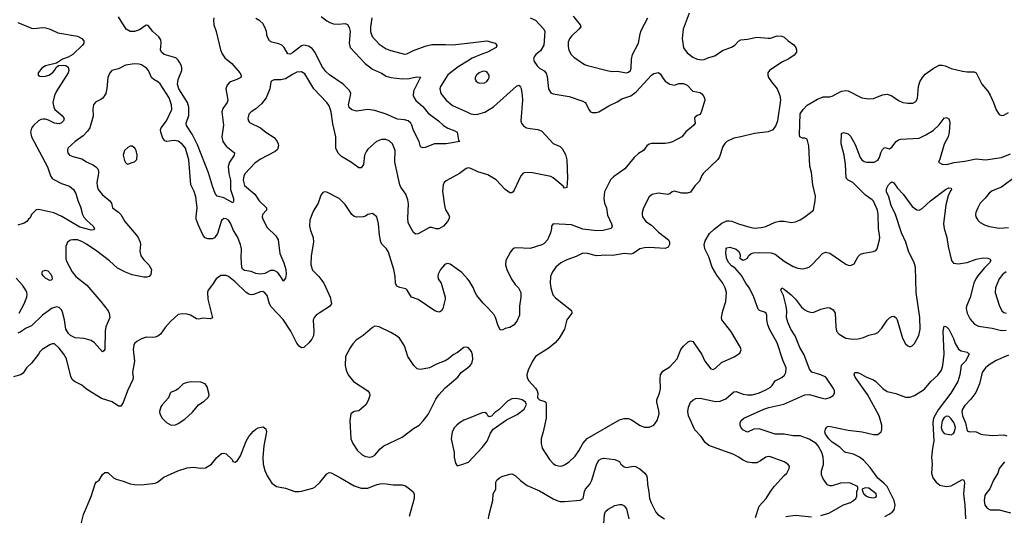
# Model space of a CAD drawing. Header units: inches. Extents: x 1839270 to 1929235, y 762242 to 910350.
# Tile 266 of 362: x 1886085 to 1894695, y 870222 to 874554. Entities that reach past the tile are written whole.
import ezdxf

# ---------------------------------------------------------------- set-up
doc = ezdxf.new("R2010")
doc.units = ezdxf.units.IN
doc.header["$MEASUREMENT"] = 0
doc.layers.add('B8887', color=7, linetype='Continuous')
doc.layers.add('B8897', color=7, linetype='Continuous')

msp = doc.modelspace()

# ---------------------------------------------------------------- linework, layer by layer
at = {"layer": 'B8887', "color": 5}
for points, elevation in [([(1887782.3, 874570), (1887779, 874550), (1887784.2, 874510), (1887803.2, 874450), (1887840.6, 874290), (1887854.4, 874254.4), (1887879.8, 874219.8), (1887939.5, 874170), (1888011.5, 874090), (1888023.1, 874070), (1888020.3, 874050), (1888014.6, 874045.4), (1887984.9, 874030), (1887929.3, 874010.7), (1887916.8, 874003.2), (1887899.3, 873980.7), (1887888.9, 873950), (1887905, 873850), (1887900.5, 873830), (1887862.6, 873777.4), (1887853.9, 873750), (1887866.9, 873633.1), (1887854, 873530), (1887860.2, 873490), (1887890, 873448.8), (1887964.9, 873390), (1887960.4, 873370), (1887918.6, 873310), (1887909.3, 873270), (1887915, 873210), (1887929.4, 873150), (1887929.5, 873069.5), (1887954.7, 872990), (1887955.6, 872964.4), (1887950, 872954), (1887870, 872997.6), (1887811.3, 873011.3), (1887795.8, 873035.8), (1887770, 873099.3), (1887734.9, 873214.9), (1887641.2, 873461.2), (1887593.7, 873553.7), (1887542.6, 873630), (1887541.5, 873650), (1887564.7, 873715.3), (1887565.7, 873790), (1887552.3, 873830), (1887478.3, 873950), (1887466.3, 873990), (1887469.9, 874030.1), (1887501.8, 874110), (1887503.7, 874130), (1887500.2, 874150), (1887482.8, 874182.8), (1887470, 874201.7), (1887450, 874219.7), (1887350, 874248.6), (1887326, 874270), (1887316.3, 874290), (1887323.5, 874350), (1887318.5, 874378.5), (1887303, 874403), (1887249.8, 874449.8), (1887210, 874502), (1887190, 874507.6), (1887134.3, 874465.7), (1887090, 874449.8), (1887049.9, 874449.9), (1887015.4, 874470), (1886950, 874578.9)], 620), ([(1888720.8, 874580.8), (1888770, 874544.7), (1888795.8, 874530), (1888830, 874518.4), (1888870, 874515), (1888930, 874519.7), (1888951, 874511), (1888966.1, 874486.1), (1888973.6, 874450), (1888964.9, 874350), (1888974.3, 874310), (1889106, 874170), (1889170, 874122.3), (1889250, 874085.2), (1889290, 874060.9), (1889330, 874047.6), (1889430, 874035.8), (1889490, 874040.3), (1889554.6, 874054.6), (1889590.4, 874050.4), (1889527.7, 873930), (1889526.5, 873890), (1889533.4, 873870), (1889548.4, 873848.4), (1889610, 873795.8), (1889658.2, 873738.2), (1889748, 873670), (1889790, 873630.4), (1889830, 873605.5), (1889890, 873583), (1889910.5, 873570), (1889922, 873502), (1889934, 873490), (1889814, 873470), (1889712.5, 873467.5), (1889630, 873436), (1889610, 873432.7), (1889590, 873444), (1889578.4, 873490), (1889530, 873585.2), (1889513.2, 873633.2), (1889504.8, 873650), (1889481.6, 873670), (1889450, 873679.5), (1889390, 873685.2), (1889290, 873728.9), (1889190, 873759.2), (1889130, 873768), (1889030, 873753.6), (1888990, 873766.6), (1888966, 873786), (1888959.3, 873810), (1888978.8, 873890), (1888979.5, 873910), (1888970, 873934.5), (1888913.8, 873990), (1888793.2, 874073.2), (1888762.2, 874102.2), (1888727.8, 874147.8), (1888670, 874268), (1888643.4, 874303.4), (1888610, 874323.8), (1888570, 874331.6), (1888550, 874324.8), (1888470, 874263.5), (1888450, 874253.5), (1888430, 874256.2), (1888398.5, 874310), (1888376.9, 874330), (1888350, 874343.1), (1888290, 874357.8), (1888269.8, 874370), (1888250, 874406.6), (1888242.9, 874450), (1888229.9, 874489.9), (1888210, 874519.7), (1888184.6, 874544.6), (1888150, 874564.8)], 620), ([(1889163.9, 874570), (1889151.5, 874490), (1889151.6, 874450), (1889166.5, 874406.5), (1889230, 874341.3), (1889290, 874300.3), (1889330, 874283.6), (1889450, 874253.6), (1889470, 874255.3), (1889530, 874285.8), (1889630, 874322.8), (1889690, 874336.1), (1889810, 874337.7), (1889870, 874332.9), (1890000, 874349.1)], 640), ([(1886070.4, 874530), (1886190, 874479.2), (1886210, 874476.9), (1886287.1, 874487.1), (1886310, 874484.2), (1886352.1, 874472.1), (1886419, 874439), (1886590, 874408.9), (1886628, 874390), (1886645.5, 874370), (1886645.5, 874350), (1886635.5, 874330), (1886550, 874249.5), (1886510, 874226.6), (1886461, 874210), (1886406.6, 874173.4), (1886310, 874149.7), (1886278.4, 874130), (1886248, 874090), (1886247.3, 874070), (1886260.7, 874060.7), (1886276.7, 874056.7), (1886310, 874060.3), (1886339.5, 874070), (1886371.3, 874090), (1886389.6, 874110), (1886403.9, 874136.1), (1886425.2, 874154.8), (1886470, 874157.3), (1886490, 874154), (1886510, 874138), (1886515.5, 874110), (1886510.4, 874090), (1886407.6, 873930), (1886391.1, 873890), (1886376.2, 873830), (1886382.7, 873790), (1886393.8, 873770), (1886462.6, 873710), (1886474, 873690), (1886467, 873670), (1886450, 873653), (1886430, 873644.5), (1886390, 873650.8), (1886336.2, 873676.2), (1886310, 873683.2), (1886290, 873685.3), (1886270, 873680.7), (1886248.6, 873670), (1886206.6, 873630), (1886190, 873606.9), (1886180.4, 873570), (1886190, 873530.3), (1886327.5, 873267.5), (1886353.5, 873190), (1886370, 873167.2), (1886390, 873154), (1886450, 873120.9), (1886519.4, 873099.4), (1886555.3, 873070), (1886575.3, 873035.3), (1886593.4, 872973.4), (1886618.2, 872918.2), (1886634.7, 872850), (1886647.1, 872827.1), (1886670, 872800.9), (1886728.2, 872750), (1886740.5, 872730), (1886730, 872716), (1886710, 872713), (1886610, 872740.4), (1886454.5, 872834.5), (1886384.3, 872864.3), (1886253.9, 872893.9), (1886230, 872892.5), (1886189.2, 872850), (1886178, 872822), (1886162, 872810), (1886149.1, 872790.9), (1886124.2, 872775.8), (1886070, 872759.2)], 620), ([(1890000, 873256), (1889990, 873254.2), (1889930, 873211), (1889814.6, 873145.4), (1889796.3, 873130), (1889788.5, 873111.5), (1889783.7, 873056.3), (1889798.4, 872930), (1889810, 872893), (1889835.5, 872850), (1889842.2, 872830), (1889838, 872810), (1889825.4, 872790), (1889790.5, 872749.5), (1889750, 872726.1), (1889726.2, 872726.2), (1889690, 872738.3), (1889670, 872736.9), (1889570, 872682.4), (1889550, 872678), (1889530, 872692.7), (1889490, 872760.9), (1889482.7, 872782.7), (1889477.8, 872817.8), (1889484.1, 872944.1), (1889479, 872979), (1889462, 873030), (1889418.7, 873090), (1889409.8, 873110), (1889367, 873310), (1889367.4, 873410), (1889346, 873470), (1889315.7, 873495.7), (1889286.1, 873506.1), (1889250, 873507.1), (1889206.4, 873490), (1889130, 873422), (1889116.4, 873403.6), (1889101.5, 873370), (1889092.3, 873287.7), (1889070, 873259), (1889050, 873259), (1888986.9, 873306.9), (1888898.9, 873358.9), (1888870, 873386.6), (1888848.8, 873430), (1888849.7, 873530), (1888823.9, 873643.9), (1888809.8, 873749.8), (1888790, 873800.9), (1888769.6, 873830), (1888656.9, 873950), (1888579.4, 874079.4), (1888550, 874097.4), (1888510, 874094.5), (1888470, 874075.8), (1888410, 874036.8), (1888370, 874028.7), (1888310.3, 874029.7), (1888290, 874020.9), (1888282.4, 874010), (1888271.2, 873948.8), (1888240.5, 873870), (1888200.7, 873819.3), (1888150, 873774.5), (1888110.4, 873749.6), (1888090, 873728.7), (1888080.5, 873690), (1888084.9, 873670), (1888095.2, 873655.2), (1888190, 873608.4), (1888237.6, 873570), (1888310, 873524.4), (1888336.5, 873490), (1888346, 873470), (1888348.7, 873450), (1888339.4, 873420.6), (1888319, 873401), (1888190, 873336.1), (1888140.7, 873299.3), (1888056.5, 873210), (1888045.6, 873190), (1888039, 873150), (1888050, 873106), (1888140.2, 873030), (1888180.2, 872970), (1888243.8, 872910), (1888243, 872890), (1888208.9, 872850), (1888206.9, 872830), (1888211.5, 872810), (1888250, 872737.6), (1888325.4, 872665.4), (1888344, 872630), (1888360.7, 872510), (1888395, 872430), (1888412.6, 872370), (1888414.7, 872330), (1888410, 872295.3), (1888390, 872269), (1888380.7, 872290), (1888343.2, 872343.2), (1888310, 872361.5), (1888279.1, 872360.9), (1888230, 872336.8), (1888190, 872329), (1888150, 872334.8), (1888110, 872352.6), (1888050, 872362.3), (1888033.2, 872373.2), (1888026.3, 872390), (1888020.8, 872470), (1888025.3, 872550), (1888016.2, 872590), (1887990, 872656.3), (1887955.1, 872710), (1887930, 872774), (1887910, 872801.7), (1887890, 872814), (1887870, 872814.8), (1887850, 872799.5), (1887816.1, 872683.9), (1887790, 872646), (1887770, 872637.4), (1887730, 872639.1), (1887708, 872648), (1887689, 872669), (1887644.6, 872764.6), (1887629.8, 872810), (1887627.6, 872830), (1887636.8, 872910), (1887624.9, 873004.9), (1887611, 873051), (1887580.4, 873110), (1887563.9, 873330), (1887534, 873430), (1887510, 873464.5), (1887470, 873492.8), (1887437.5, 873497.5), (1887370, 873489.1), (1887355, 873495), (1887338.3, 873518.3), (1887320.2, 873570), (1887317.3, 873590), (1887321, 873610), (1887370, 873670.3), (1887415.3, 873770), (1887413.6, 873810), (1887393.3, 873870), (1887313.8, 873993.8), (1887294, 874010), (1887256.9, 874030), (1887238.5, 874050), (1887212.4, 874110), (1887193.7, 874130), (1887150, 874158.4), (1887130, 874165.8), (1887090, 874168.7), (1887010, 874156), (1886950, 874125.1), (1886891, 874110), (1886873, 874090), (1886856.4, 874050), (1886848.2, 873951.8), (1886839.1, 873910), (1886812.1, 873867.9), (1886790, 873852.3), (1886747.5, 873832.5), (1886730.7, 873809.3), (1886725.5, 873774.5), (1886727.6, 873710), (1886699.5, 873610), (1886679.2, 873580.8), (1886640, 873540), (1886570.6, 873490), (1886507.3, 873430), (1886502.8, 873410), (1886507.3, 873390), (1886521, 873370), (1886550, 873357.1), (1886630, 873337.4), (1886670.2, 873310.2), (1886730, 873281.7), (1886750, 873268.7), (1886767.2, 873250), (1886773.6, 873230), (1886773.2, 873210), (1886759.3, 873130), (1886762.2, 873102.2), (1886772.7, 873070), (1886806.1, 873026.1), (1886874.9, 872970), (1886886.7, 872950), (1886897.6, 872910), (1886950.2, 872870.2), (1886968.7, 872850), (1887006, 872790), (1887117.1, 872657.1), (1887138.5, 872610), (1887141.3, 872590), (1887134.9, 872530), (1887144, 872490), (1887170, 872453.7), (1887214, 872410), (1887237.1, 872370), (1887232.7, 872327.3), (1887216, 872310), (1887196.7, 872303.3), (1887170, 872303.5), (1887070, 872323.5), (1887010, 872347), (1886941.8, 872381.8), (1886870, 872445.3), (1886761.1, 872530), (1886670, 872593.1), (1886630, 872615.1), (1886590, 872628.5), (1886549, 872631), (1886530, 872627.3), (1886502, 872610), (1886488.2, 872570), (1886487.9, 872470), (1886492.7, 872450), (1886542.8, 872350), (1886577, 872310), (1886672.2, 872232.2), (1886794, 872090), (1886858, 872010), (1886867.4, 871990), (1886873.1, 871950), (1886839.6, 871870), (1886831.3, 871830), (1886828.4, 871671.6), (1886822, 871658), (1886810.6, 871649.4), (1886738.3, 871730), (1886710, 871750.9), (1886650, 871768.7), (1886570, 871772.1), (1886530, 871792.8), (1886512.8, 871810), (1886489.9, 871850), (1886476.3, 871930), (1886458.7, 871998.7), (1886450, 872018.7), (1886430, 872038.5), (1886410, 872042.7), (1886370, 872031.6), (1886286, 871970), (1886190, 871879.2), (1886143, 871857), (1886090, 871821.6), (1886070, 871815.1)], 640), ([(1890000, 874190.3), (1889919.3, 874140.7), (1889829, 874071), (1889764.7, 873970), (1889757.7, 873950), (1889767.6, 873910), (1889813.4, 873850), (1889870, 873802.6), (1890000, 873745.6)], 640), ([(1890000, 872288), (1889950, 872344.2), (1889850, 872418.4), (1889830, 872422.9), (1889810, 872418.4), (1889799.1, 872410), (1889765.5, 872370), (1889744.9, 872330), (1889740.7, 872310), (1889744.9, 872290), (1889770.3, 872250.3), (1889804.4, 872130), (1889804.4, 872110), (1889784.9, 872030), (1889772.3, 872007.7), (1889759.3, 872000.7), (1889750, 871998), (1889714, 872010), (1889570, 872109.6), (1889510, 872129.6), (1889473.7, 872190), (1889460.5, 872200.5), (1889410, 872212.3), (1889384.2, 872224.2), (1889371.1, 872250), (1889368, 872310), (1889357.3, 872370), (1889310, 872522.7), (1889291.9, 872551.9), (1889253.6, 872590), (1889243, 872610), (1889231.2, 872670), (1889223.6, 872770), (1889209.2, 872830), (1889170, 872859.5), (1889130, 872851.6), (1889110, 872837.6), (1889090, 872831.5), (1889030, 872828.2), (1889010, 872833.6), (1888989.8, 872849.8), (1888930, 872939.5), (1888878, 872990), (1888770, 873045.2), (1888750, 873049), (1888735.3, 873044.7), (1888718.5, 873021.5), (1888695.5, 872950), (1888657.1, 872890), (1888642, 872858), (1888622.5, 872802.5), (1888619.3, 872750), (1888628.5, 872710), (1888650.2, 872650.2), (1888655.6, 872610), (1888635.3, 872490), (1888630.4, 872410), (1888645.4, 872365.4), (1888700.5, 872310), (1888743.8, 872250), (1888798.7, 872130), (1888810.4, 872070), (1888794.3, 872045.7), (1888704, 871990), (1888677.3, 871970), (1888660.5, 871950), (1888652.8, 871927.2), (1888657.4, 871830), (1888653.7, 871790), (1888638.5, 871761.4), (1888614, 871730), (1888570, 871689.3), (1888550, 871687), (1888530, 871700.7), (1888510, 871725.1), (1888456.1, 871830), (1888390, 871932), (1888283.2, 872043.2), (1888269.8, 872070), (1888250, 872142.7), (1888230, 872167.8), (1888210, 872176.8), (1888190, 872176.4), (1888130, 872153.3), (1888110, 872149.8), (1888090, 872154.5), (1888064.7, 872170), (1887970, 872262), (1887910, 872308.5), (1887890, 872318.5), (1887843.2, 872316.8), (1887802.4, 872290), (1887770, 872238), (1887732.4, 872190), (1887727.7, 872172.3), (1887730.3, 872109.7), (1887770, 871948), (1887750, 871938), (1887690, 871943.6), (1887650, 871935.6), (1887630, 871939.6), (1887579.3, 871970), (1887550, 871979.7), (1887510, 871984.2), (1887470, 871978.4), (1887403.4, 871916.6), (1887357.2, 871862.8), (1887315.3, 871804.7), (1887292.5, 871787.5), (1887270, 871778), (1887250, 871776), (1887190, 871779.3), (1887150, 871763.7), (1887110, 871740.9), (1887090, 871724), (1887083, 871710), (1887077.6, 871670), (1887090.3, 871570), (1887073, 871473), (1887078.4, 871430), (1887075.5, 871410), (1887026.7, 871310), (1886990, 871209.2), (1886970, 871176), (1886950, 871174.5), (1886893.5, 871213.5), (1886801.5, 871241.5), (1886670, 871323.9), (1886630, 871360.3), (1886564.5, 871390), (1886543.7, 871410), (1886533.8, 871433.8), (1886495.1, 871590), (1886470, 871631.6), (1886430, 871682.9), (1886390, 871719.3), (1886370, 871721.2), (1886350, 871712.3), (1886280.7, 871670), (1886260.5, 871650), (1886250, 871629.3), (1886189.2, 871550.8), (1886144.9, 871510), (1886115.3, 871464.7), (1886091.8, 871448.2), (1886030, 871432.8)], 660), ([(1886080.7, 871990), (1886125.4, 872070), (1886148.2, 872130), (1886151.1, 872151.1), (1886148.8, 872170), (1886139.8, 872190), (1886110, 872233), (1886053.7, 872293.7)], 640), ([(1890000, 871688.6), (1889990, 871692), (1889970, 871689.6), (1889914.7, 871645.3), (1889875.9, 871624.1), (1889836, 871590), (1889806.9, 871573.1), (1889730, 871542.9), (1889670, 871511.6), (1889590, 871495.1), (1889562, 871502), (1889531, 871531), (1889480.5, 871610), (1889450, 871704), (1889406, 871770), (1889381.2, 871790), (1889330, 871819.5), (1889230, 871869.2), (1889190, 871874), (1889170, 871863.7), (1889090, 871792.7), (1889028.1, 871751.9), (1888998.5, 871721.5), (1888973.7, 871686.3), (1888934.8, 871610), (1888930.7, 871530), (1888938.8, 871490), (1888957.3, 871450), (1889004, 871390), (1889130.8, 871310), (1889142.8, 871290), (1889146, 871270), (1889133.7, 871226.3), (1889113.2, 871186.8), (1889050, 871135.3), (1889011.3, 871128.7), (1888982, 871110), (1888970.8, 871050), (1888982, 870890), (1888997.3, 870850), (1889037.3, 870790), (1889078.8, 870750), (1889110, 870734.9), (1889150, 870730.4), (1889170, 870735.5), (1889190, 870747.3), (1889238, 870802), (1889270, 870828.2), (1889430, 870904.9), (1889530, 870980.7), (1889577.2, 871010), (1889613.4, 871046.6), (1889657.6, 871102.4), (1889724.4, 871235.6), (1889750, 871273.7), (1889804.6, 871335.4), (1889917.2, 871430), (1889945.2, 871470), (1890000, 871510.9)], 680), ([(1890000, 871065.4), (1889970, 871053.3), (1889930.6, 871030), (1889908, 871010), (1889888, 870990), (1889866, 870950), (1889857.3, 870890), (1889883, 870770), (1889885.5, 870730), (1889896.9, 870676.9), (1889910, 870654), (1889950, 870664.7), (1890000, 870683.6)], 680), ([(1886615.9, 870124.1), (1886642, 870230), (1886710, 870386), (1886744.4, 870495.6), (1886754, 870510), (1886780.7, 870530), (1886810, 870579.1), (1886830, 870595.5), (1886855.3, 870595.3), (1886904.9, 870550), (1886930, 870537.1), (1886990, 870521.6), (1887050, 870497.1), (1887090, 870490.5), (1887150, 870488.4), (1887270, 870502.6), (1887290, 870512), (1887344.6, 870555.4), (1887468.5, 870611.5), (1887550, 870635.9), (1887601.3, 870641.3), (1887670, 870632.8), (1887710, 870637.4), (1887761.6, 870670), (1887810, 870727.7), (1887850, 870762), (1887870, 870764.9), (1887890, 870759.1), (1887942.8, 870710), (1887950, 870692), (1887970, 870686), (1887990, 870701), (1888017, 870743), (1888064.7, 870870), (1888090, 870910.6), (1888130, 870957.3), (1888150, 870974), (1888170, 870986.8), (1888214, 870994), (1888237.3, 870977.3), (1888242.8, 870950), (1888220.4, 870830), (1888211.5, 870728.5), (1888214.9, 870670), (1888230, 870614.8), (1888250, 870567.7), (1888290, 870503), (1888330, 870472.4), (1888410, 870459.5), (1888490, 870430.4), (1888528.5, 870428.5), (1888550, 870432.2), (1888650, 870460.3), (1888670, 870470.4), (1888710, 870508.7), (1888770, 870584.4), (1888790, 870597.1), (1888810, 870592.2), (1888890, 870550.3), (1889010, 870480.2), (1889070, 870457.7), (1889130, 870458.3), (1889209.2, 870490), (1889250, 870499.6), (1889290, 870498.3), (1889350, 870487.2), (1889428.4, 870488.4), (1889458, 870478), (1889482.3, 870462.3), (1889522.8, 870430), (1889534, 870410), (1889533.4, 870370), (1889490.7, 870210)], 660)]:
    msp.add_lwpolyline(points, dxfattribs=dict(at, elevation=elevation))
for points, elevation in [([(1887070, 873449.2), (1887050, 873449.2), (1887030, 873437.2), (1887000.7, 873410), (1886990.6, 873370), (1887002.4, 873322.4), (1887010, 873304.7), (1887018, 873298), (1887030, 873291), (1887070, 873304.7), (1887088.9, 873311.1), (1887108.9, 873331.1), (1887113.2, 873370), (1887105.2, 873410), (1887092.7, 873430)], 660), ([(1886350, 872275.3), (1886310, 872294), (1886290, 872315.3), (1886282.7, 872330), (1886282, 872350), (1886290, 872358), (1886310, 872364.7), (1886330, 872358.8), (1886356.3, 872330), (1886366, 872310), (1886370, 872286), (1886362, 872278)], 620), ([(1887590, 871389.7), (1887550, 871383), (1887514.8, 871370), (1887470, 871326), (1887450, 871313.2), (1887410, 871299), (1887401, 871290), (1887387.3, 871250), (1887330, 871186.6), (1887319.5, 871170), (1887308.9, 871130), (1887310.4, 871110), (1887330.3, 871070.3), (1887370, 871033.4), (1887410, 871010.7), (1887446.8, 871013.2), (1887470, 871024), (1887530, 871063), (1887596.2, 871123.8), (1887650, 871187.7), (1887699.1, 871220.9), (1887729.2, 871250), (1887742, 871270), (1887739.3, 871290), (1887724.4, 871344.4), (1887706, 871370), (1887670, 871384.7)], 680)]:
    msp.add_lwpolyline(points, close=True, dxfattribs=dict(at, elevation=elevation))
at = {"layer": 'B8897', "color": 5}
for points, elevation in [([(1890550.2, 874570.2), (1890596, 874550), (1890668.4, 874470), (1890677.4, 874450), (1890668.5, 874330), (1890638.1, 874281.9), (1890599.5, 874250), (1890583.1, 874230), (1890579.5, 874210), (1890584.4, 874190), (1890610.4, 874150), (1890630.2, 874130.2), (1890670, 874107), (1890690, 874087.7), (1890698.6, 874058.6), (1890708.9, 873950), (1890730, 873915.5), (1890750, 873906.4), (1890890, 873881.3), (1891010, 873841.6), (1891030, 873830.6), (1891038.9, 873818.9), (1891061.6, 873770), (1891077.3, 873750), (1891090, 873742.4), (1891130, 873743.1), (1891150, 873748.4), (1891237.6, 873802.4), (1891310, 873835.3), (1891350, 873863.6), (1891430, 873887.1), (1891475.8, 873924.2), (1891610, 874068.2), (1891630, 874083.8), (1891670, 874092.7), (1891690, 874079.1), (1891704.9, 874050), (1891730, 874017.1), (1891770, 873990.5), (1891810, 873983), (1891850, 873995.3), (1891890, 873997), (1891920.5, 873980.5), (1891970, 873930.7), (1892036.4, 873916.4), (1892050, 873906.8), (1892062, 873890), (1892073, 873870), (1892074.9, 873850), (1892046.7, 873753.3), (1892034, 873726), (1892010, 873717), (1891990, 873699), (1891986, 873690), (1891990.6, 873650), (1891977.3, 873630), (1891910, 873575.1), (1891874.8, 873530), (1891793, 873487), (1891763.8, 873476.2), (1891730, 873470.8), (1891610, 873472.1), (1891590, 873466.3), (1891569.2, 873450.8), (1891540.5, 873410), (1891495.8, 873384.2), (1891459.3, 873350), (1891378, 873250), (1891278.2, 873181.8), (1891250, 873154.5), (1891200.3, 873050), (1891192.9, 872990), (1891199.6, 872950), (1891215.6, 872910), (1891225.1, 872845.1), (1891261.3, 872770), (1891265.5, 872750), (1891256, 872730), (1891187.8, 872712.2), (1891131.5, 872708.5), (1891010, 872723.5), (1890910, 872760.3), (1890750, 872768.7), (1890736, 872750), (1890736.3, 872730), (1890727, 872690), (1890700.3, 872630), (1890670, 872596.9), (1890650, 872586), (1890550, 872553.3), (1890430, 872560.7), (1890410, 872557), (1890394.2, 872545.8), (1890376.4, 872523.6), (1890337.6, 872450), (1890333.1, 872410), (1890344.2, 872370), (1890386, 872286), (1890418.7, 872238.7), (1890445.5, 872210), (1890466.4, 872170), (1890468.7, 872130), (1890455.8, 872050), (1890456.4, 871970), (1890436.3, 871923.7), (1890410, 871887.3), (1890370, 871862.9), (1890330, 871855.1), (1890310, 871843.7), (1890290, 871841.2), (1890270, 871878), (1890246, 871950), (1890232.7, 871972.7), (1890183.8, 872030), (1890136.5, 872076.5), (1890083.4, 872143.4), (1890068, 872168), (1890050, 872213.3), (1890016, 872270), (1890000, 872288)], 660), ([(1891940.3, 874610), (1891887.9, 874472.1), (1891876.9, 874390), (1891890, 874307.7), (1891923, 874263), (1891970, 874226.3), (1892010, 874207.6), (1892050, 874203.1), (1892070, 874206), (1892110, 874223.6), (1892162.2, 874237.8), (1892230, 874284.7), (1892310, 874312.9), (1892338.7, 874330), (1892370, 874366.4), (1892390, 874377.4), (1892450, 874384.4), (1892530, 874402.4), (1892630, 874392), (1892650, 874394), (1892710, 874413), (1892750, 874410.4), (1892770, 874400.5), (1892804.9, 874370), (1892855.6, 874335.6), (1892872.2, 874312.2), (1892878, 874290), (1892876.3, 874270), (1892856.7, 874243.3), (1892810, 874212), (1892750, 874183.7), (1892642.8, 874110), (1892626.8, 874090), (1892626.8, 874070), (1892633.4, 874050), (1892658, 874010), (1892709, 873949), (1892731.8, 873890), (1892738.3, 873850), (1892712.7, 873670), (1892696.5, 873630), (1892670, 873591.6), (1892630, 873574.7), (1892510, 873559.7), (1892390, 873529.6), (1892330, 873519.6), (1892270, 873489.6), (1892250, 873472), (1892234.5, 873445.5), (1892203.7, 873356.3), (1892190, 873332.3), (1892062, 873210), (1892048.8, 873191.2), (1892030, 873142.7), (1891990, 873100.9), (1891950, 873045.6), (1891921.7, 873038.3), (1891876.3, 873036.3), (1891810, 873056.2), (1891790, 873049.4), (1891770, 873031.8), (1891753.1, 873026.9), (1891670, 873036.9), (1891615.3, 873024.7), (1891590, 873006), (1891539.5, 872910), (1891528.7, 872870), (1891527, 872850), (1891532.2, 872830), (1891561.6, 872790), (1891610, 872757), (1891670, 872698), (1891759.1, 872630), (1891767.7, 872610), (1891767.7, 872590), (1891754.4, 872565.6), (1891730, 872554.5), (1891590, 872562.6), (1891550, 872560.5), (1891509.1, 872550.9), (1891450, 872509.7), (1891430, 872505.4), (1891370, 872510.7), (1891272.4, 872492.4), (1891210, 872496.4), (1891130, 872488.7), (1891048.8, 872511.2), (1891010, 872514), (1890950, 872482.9), (1890870, 872455.6), (1890817.3, 872430), (1890773, 872390), (1890744.9, 872350), (1890728.1, 872308.1), (1890722.4, 872250), (1890728.4, 872210), (1890748.2, 872150), (1890770, 872124), (1890910, 872013), (1890912.4, 871990), (1890870.3, 871930), (1890848.9, 871850), (1890803.1, 871770), (1890766.4, 871730), (1890713.8, 871686.2), (1890595.6, 871610), (1890568.2, 871570), (1890531.6, 871490), (1890520.3, 871450), (1890523.9, 871423.9), (1890536.5, 871396.5), (1890594.2, 871334.2), (1890610.7, 871310), (1890614.8, 871290), (1890612, 871250), (1890631.1, 871231.1), (1890676.8, 871216.8), (1890684.7, 871210), (1890690, 871194), (1890687.7, 871070), (1890664, 870950), (1890644.4, 870890), (1890644.4, 870850), (1890654.9, 870810), (1890718, 870710), (1890750, 870673.4), (1890770, 870660.5), (1890810, 870650.5), (1890830, 870653.4), (1890850, 870663), (1890889.3, 870690), (1890942, 870738), (1890975.2, 870784.8), (1891010, 870850.5), (1891047.7, 870892.3), (1891330, 871057.7), (1891370, 871069), (1891410, 871067.4), (1891436, 871056), (1891510, 871006.4), (1891550, 870992.4), (1891590, 870993), (1891630, 871010.8), (1891659.3, 871050), (1891676.2, 871110), (1891675.3, 871135.3), (1891655.6, 871210), (1891657.6, 871230), (1891679.7, 871290), (1891688.8, 871331.2), (1891684.9, 871415.1), (1891690, 871450.7), (1891710, 871480.5), (1891770, 871520.5), (1891833.6, 871590), (1891865.2, 871670), (1891890, 871701), (1891930, 871738.8), (1891950, 871746), (1891970, 871741), (1891981, 871730), (1892048.8, 871628.8), (1892074.9, 871570), (1892130, 871502.8), (1892150, 871496), (1892170, 871506.8), (1892222.6, 871557.4), (1892333.3, 871606.7), (1892382, 871638), (1892392.5, 871667.5), (1892389.4, 871690), (1892302.4, 871830), (1892224.5, 871930), (1892222.9, 871950), (1892234, 872010), (1892260.5, 872090), (1892264.2, 872170), (1892254, 872210), (1892233.1, 872250), (1892179.7, 872319.7), (1892139.5, 872390), (1892110, 872482), (1892074.8, 872550), (1892071.3, 872590), (1892078.7, 872621.3), (1892116, 872684), (1892156.9, 872723.1), (1892225.1, 872774.9), (1892270, 872794.6), (1892290, 872796.8), (1892312.1, 872792.1), (1892370, 872769), (1892470, 872739.6), (1892510, 872733.1), (1892570, 872736.5), (1892610, 872745.7), (1892690, 872785.3), (1892730, 872794), (1892770, 872792.4), (1892830, 872781.6), (1892870, 872786), (1892910, 872803.8), (1892949.3, 872830), (1893025.2, 872890), (1893042.4, 872970), (1893045.1, 873010), (1893019.8, 873110), (1893010, 873218), (1892994.9, 873274.9), (1892985.1, 873450), (1892969.6, 873509.6), (1892950, 873519.6), (1892930, 873518.4), (1892908, 873530), (1892904, 873550), (1892909.6, 873730), (1892937, 873770), (1892970, 873805.5), (1893061.1, 873858.9), (1893110, 873879.5), (1893170, 873880.3), (1893190, 873886.3), (1893270, 873929), (1893310, 873935.3), (1893330, 873931.6), (1893450, 873872), (1893510, 873861.1), (1893550, 873866), (1893630, 873896.4), (1893670, 873901.6), (1893710, 873888.2), (1893770, 873846.4), (1893808.9, 873828.9), (1893850, 873823.1), (1893895.1, 873824.9), (1893920.5, 873839.5), (1893935.8, 873864.2), (1893944.7, 873970), (1893955.8, 874010), (1893978.7, 874050), (1894002.5, 874077.5), (1894071.7, 874128.3), (1894124.2, 874155.8), (1894150, 874156.5), (1894177.3, 874150), (1894230, 874127.4), (1894330, 874103.8), (1894370, 874097.1), (1894430, 874098), (1894450, 874090.8), (1894497, 873990), (1894550, 873928.4), (1894570, 873894.9), (1894601.7, 873830), (1894624.7, 873764.7), (1894650, 873724.7), (1894670, 873716), (1894690, 873720.7), (1894730, 873742)], 680), ([(1890925.1, 874585.1), (1890986.8, 874510), (1890990.6, 874490.6), (1890974.9, 874470), (1890910.1, 874409.9), (1890892.8, 874387.2), (1890882.4, 874357.6), (1890880.2, 874320.2), (1890886.8, 874286.8), (1890906.4, 874250), (1890930, 874226.7), (1891023.8, 874163.8), (1891050, 874152.2), (1891232.9, 874107.1), (1891270, 874102.6), (1891310, 874104.9), (1891390, 874088.4), (1891410, 874094.9), (1891425.1, 874110), (1891433.3, 874130), (1891433.8, 874210), (1891442.4, 874250), (1891496.4, 874350), (1891510.8, 874430), (1891520.7, 874459.3), (1891576.9, 874570)], 680), ([(1890000, 874349.1), (1890170, 874370.2), (1890242, 874350), (1890257.6, 874330), (1890250.2, 874309.8), (1890174.4, 874270), (1890126.1, 874253.9), (1890043.2, 874216.8), (1890000, 874190.3)], 640), ([(1890000, 873745.6), (1890030, 873732.4), (1890065.7, 873725.7), (1890090, 873727.3), (1890153.6, 873746.4), (1890228.5, 873791.5), (1890430, 873973.4), (1890450, 873980.4), (1890456.1, 873976.1), (1890465.5, 873965.5), (1890470, 873951.3), (1890479, 873890), (1890480.7, 873850), (1890467.6, 873670), (1890472.2, 873650), (1890490, 873626.7), (1890517.3, 873610), (1890550, 873601.5), (1890614.7, 873594.7), (1890650, 873580.3), (1890750, 873470.6), (1890810, 873445.3), (1890830, 873428.8), (1890856.9, 873376.9), (1890868.1, 873330), (1890876.1, 873170), (1890870, 873086), (1890850, 873082.7), (1890838.5, 873098.5), (1890750, 873172.3), (1890730, 873183.9), (1890570, 873215.7), (1890510, 873219.1), (1890488.3, 873211.7), (1890467, 873190), (1890410, 873062.7), (1890400.5, 873050), (1890390, 873039.5), (1890370, 873040.7), (1890330, 873069.6), (1890252.9, 873152.9), (1890177.6, 873197.6), (1890090, 873224.2), (1890030, 873254), (1890010, 873257.8), (1890000, 873256)], 640), ([(1892518.8, 870201.2), (1892550, 870301.1), (1892612.3, 870370), (1892649.2, 870430.8), (1892684.4, 870475.6), (1892770, 870570.6), (1892792.7, 870590), (1892814, 870630), (1892815.3, 870650), (1892802, 870670), (1892768.7, 870690), (1892650, 870733.3), (1892630, 870735.6), (1892608.8, 870731.2), (1892562.5, 870697.5), (1892530, 870681.3), (1892490, 870679.7), (1892450, 870685.7), (1892410, 870702.6), (1892370, 870731.1), (1892330, 870752.6), (1892110, 870832.4), (1892078, 870858), (1892043.1, 870910), (1891989.8, 870970), (1891933.1, 871090), (1891928.5, 871130), (1891933, 871167), (1891950, 871210.8), (1891971.5, 871228.5), (1891998, 871242), (1892034.7, 871245.3), (1892170, 871216.9), (1892210, 871218.2), (1892259.9, 871240.1), (1892330, 871300.9), (1892350, 871303.6), (1892410, 871279.2), (1892450, 871273.8), (1892490, 871276), (1892545.1, 871290), (1892610, 871317.2), (1892650, 871341.3), (1892664.3, 871355.7), (1892690, 871395.8), (1892750, 871425.7), (1892772.3, 871447.7), (1892784, 871470), (1892788.2, 871510), (1892757.1, 871577.1), (1892709.8, 871730), (1892642.2, 871850), (1892626.6, 871886.6), (1892617.1, 871930), (1892617.6, 871970), (1892612.3, 871990), (1892598.6, 871998.6), (1892553.2, 872013.2), (1892542.4, 872022.4), (1892503.5, 872130), (1892468.2, 872208.2), (1892433.7, 872250), (1892397.3, 872317.4), (1892342.5, 872382.5), (1892310, 872403.7), (1892287, 872430), (1892270, 872462), (1892259.6, 872510), (1892262.9, 872550), (1892270, 872560.7), (1892295.1, 872564.9), (1892350, 872547.7), (1892370.8, 872530), (1892381, 872510), (1892384.7, 872490), (1892382, 872470), (1892410, 872452), (1892430, 872458), (1892448, 872470), (1892459, 872490), (1892481.2, 872510), (1892502.9, 872517.1), (1892550, 872520.3), (1892655.5, 872515.5), (1892690, 872504.9), (1892770, 872442.8), (1892850, 872397.3), (1892890, 872382.3), (1892930, 872377.4), (1892970, 872384.2), (1892990, 872394.6), (1893020, 872420), (1893106, 872510), (1893130, 872520.5), (1893170, 872514), (1893310, 872417.1), (1893330, 872407.3), (1893350, 872404), (1893380.9, 872419.1), (1893416.6, 872483.4), (1893436.6, 872503.4), (1893465.4, 872514.6), (1893552.1, 872527.9), (1893570, 872536), (1893584, 872550), (1893604.5, 872630), (1893605.1, 872650), (1893594.8, 872730), (1893593.2, 872850), (1893585.7, 872890), (1893550, 872968), (1893540, 872980), (1893481.4, 873021.4), (1893370, 873129.7), (1893330.8, 873150.8), (1893311.3, 873170), (1893305.1, 873290), (1893294, 873370), (1893268.8, 873470), (1893270, 873558), (1893290, 873567.3), (1893310, 873563), (1893330, 873555.5), (1893350, 873536.3), (1893390, 873464), (1893434.3, 873350), (1893450, 873328.7), (1893470, 873314.9), (1893491.2, 873308.8), (1893558, 873310), (1893590, 873324.9), (1893604.5, 873350), (1893614, 873390), (1893630, 873418), (1893645.6, 873434.4), (1893650, 873438), (1893690, 873426.4), (1893710, 873439.5), (1893749.7, 873490.3), (1893770, 873504.9), (1893790, 873510.3), (1893950, 873519.6), (1894010, 873546.5), (1894073.8, 873586.2), (1894124.7, 873635.3), (1894170, 873692.4), (1894190, 873698), (1894208.3, 873688.3), (1894215.3, 873670), (1894218, 873650), (1894212.2, 873570), (1894203.1, 873530), (1894170, 873465.2), (1894130, 873335.3), (1894118, 873310), (1894150.5, 873290.5), (1894190, 873288.5), (1894255, 873305), (1894350, 873316.2), (1894450, 873336.5), (1894530.7, 873329.3), (1894670, 873349.2), (1894750, 873380.3)], 660), ([(1894797, 873183), (1894668.8, 873090), (1894590, 873058), (1894561.2, 873038.8), (1894526.3, 872993.7), (1894484.6, 872950), (1894462, 872910), (1894446.4, 872870), (1894443.8, 872850), (1894445.5, 872830), (1894462, 872802), (1894482.3, 872782.3), (1894520.2, 872760.3), (1894566.6, 872746.6), (1894650, 872732.4), (1894730, 872738.6)], 660), ([(1893090, 870219.7), (1893159.8, 870240.2), (1893290, 870312.7), (1893350, 870333.4), (1893377.2, 870350), (1893396, 870370), (1893406, 870390), (1893404, 870430), (1893415.3, 870450), (1893414.6, 870465.4), (1893410, 870472.7), (1893350, 870502.7), (1893330, 870506), (1893263.7, 870503.7), (1893190, 870480.4), (1893170, 870479.1), (1893150, 870487.8), (1893138.6, 870498.6), (1893110, 870542), (1893096.6, 870576.6), (1893097.1, 870610), (1893113.5, 870666.5), (1893114.9, 870690), (1893111.3, 870731.3), (1893100.3, 870770), (1893068, 870830), (1893048.7, 870850), (1892988.2, 870888.2), (1892910, 870915.4), (1892850, 870917.3), (1892770, 870930.9), (1892690, 870931.8), (1892550, 870978.8), (1892504.1, 870975.9), (1892450, 870949.7), (1892409.4, 870970), (1892391.4, 870991.4), (1892385.1, 871010), (1892385.1, 871030), (1892394, 871050), (1892417, 871070), (1892591.8, 871150), (1892635.4, 871164.6), (1892767.7, 871192.3), (1892950, 871275.3), (1892990, 871277.4), (1893090, 871247.2), (1893130, 871241.3), (1893170, 871250.6), (1893199, 871270), (1893209.3, 871290), (1893209.5, 871310), (1893201.6, 871330), (1893134, 871430), (1893090, 871449.7), (1893012.5, 871472.5), (1892990, 871498.4), (1892945.1, 871625.1), (1892908.2, 871690), (1892865.8, 871790), (1892827.8, 871850), (1892801.4, 871910), (1892790.9, 871950), (1892793.5, 872010), (1892787.8, 872050), (1892763.1, 872143.1), (1892742, 872190), (1892748.7, 872210), (1892770, 872199.3), (1892830, 872150.3), (1892870.3, 872110), (1892920.8, 872040.8), (1892950, 872017), (1892970, 872007.2), (1893010, 871994.4), (1893030, 871997.1), (1893090, 872024.9), (1893150, 872037.3), (1893170, 872034), (1893198.7, 872018.7), (1893216.4, 871990), (1893220.9, 871870), (1893228.9, 871830), (1893250, 871805.7), (1893310, 871770.3), (1893370, 871762), (1893417.1, 871762.9), (1893464.9, 871775.1), (1893510, 871797.1), (1893570, 871810.7), (1893590, 871820.7), (1893623.3, 871856.7), (1893670, 871927.3), (1893690, 871947.3), (1893710, 871960.7), (1893730, 871962.8), (1893750, 871946.8), (1893759.3, 871930), (1893805.5, 871770), (1893830, 871722), (1893850, 871702), (1893870, 871694), (1893890, 871702), (1893910, 871724.7), (1893947.7, 871792.3), (1893958, 871850), (1893955.5, 871950), (1893924, 872170), (1893917.8, 872390), (1893907.6, 872430), (1893857.4, 872530), (1893834.7, 872610), (1893794.9, 872690), (1893743.4, 872850), (1893705, 872930), (1893684.9, 873004.9), (1893665.6, 873050), (1893664.7, 873075.3), (1893683, 873110), (1893702, 873130), (1893710, 873135.3), (1893730, 873128.5), (1893761.5, 873081.5), (1893810, 873028.8), (1893890, 872922.3), (1893930, 872893.1), (1893950, 872890.3), (1893977.8, 872902.2), (1894049.7, 872970), (1894180.9, 873070), (1894210, 873084.9), (1894230, 873082), (1894234, 873070), (1894223.4, 873056.6), (1894204.8, 873015.2), (1894183.9, 872936.1), (1894163.5, 872770), (1894167.8, 872727.8), (1894192.6, 872650), (1894204.9, 872570), (1894232.4, 872450), (1894250, 872426.7), (1894290, 872419.6), (1894370, 872431.3), (1894450, 872461.5), (1894510, 872471.4), (1894551.3, 872470), (1894570, 872460.7), (1894578, 872450), (1894566.7, 872430), (1894518, 872382), (1894463.8, 872316.2), (1894445.7, 872290), (1894428.2, 872251.8), (1894395.1, 872124.9), (1894363.6, 872050), (1894361.7, 872030), (1894368.9, 871990), (1894395.8, 871935.8), (1894433.8, 871893.8), (1894470, 871875.2), (1894590, 871856.8), (1894670, 871838), (1894710, 871839.8)], 640), ([(1894710, 872350.7), (1894683.1, 872330), (1894649.1, 872290), (1894616.5, 872210), (1894616, 872170), (1894650, 872058.8), (1894674.4, 872010), (1894690, 871994.4), (1894710, 871987.7)], 660), ([(1893649.6, 870210), (1893689.2, 870230.8), (1893714, 870250), (1893730.9, 870270), (1893739.8, 870310), (1893731.6, 870350), (1893670, 870473), (1893642.2, 870502.2), (1893590, 870545.1), (1893520.6, 870640.6), (1893465, 870705), (1893430, 870731), (1893376.9, 870756.9), (1893310, 870769.7), (1893296.2, 870776.2), (1893257.5, 870817.5), (1893190, 870860.9), (1893159.8, 870890), (1893130, 870929.6), (1893125.1, 870950), (1893130, 870974.8), (1893139.5, 870990), (1893150, 870999.3), (1893160.5, 870999.5), (1893330, 870965.7), (1893451.5, 870951.5), (1893550, 870927.4), (1893590, 870928.7), (1893617.6, 870950), (1893625.3, 870974.7), (1893623.5, 871010), (1893599.3, 871090), (1893497.9, 871277.9), (1893389.6, 871430), (1893382.7, 871450), (1893388, 871470), (1893410, 871470.4), (1893430, 871463), (1893490, 871430.4), (1893550, 871406.4), (1893572.4, 871392.4), (1893633.7, 871330), (1893670, 871303.6), (1893745.7, 871285.7), (1893830, 871254.9), (1893870, 871254.6), (1893910, 871270.2), (1893996.8, 871323.2), (1894053.7, 871390), (1894113.1, 871446.9), (1894145.1, 871490), (1894157.6, 871530), (1894168.2, 871630), (1894161.1, 871830), (1894170, 871874.8), (1894190, 871870.5), (1894210, 871847.7), (1894250, 871767.3), (1894264.4, 871724.4), (1894294.7, 871674.7), (1894318.7, 871658.7), (1894370, 871648.2), (1894388.2, 871630), (1894356.5, 871570), (1894316.5, 871530), (1894306.9, 871450), (1894289, 871390), (1894226.4, 871290), (1894115.5, 871144.5), (1894075.4, 871070), (1894070.5, 871030), (1894079.4, 870870), (1894067.2, 870810), (1894059.3, 870730), (1894062.7, 870670), (1894057.2, 870590), (1894069.2, 870550), (1894098.5, 870510), (1894130, 870484.9), (1894158.3, 870478.3), (1894193, 870473), (1894230, 870478), (1894330, 870536), (1894342, 870530), (1894346.7, 870506.7), (1894336.6, 870410), (1894348.4, 870310), (1894354.8, 870190)], 620), ([(1890000, 871510.9), (1890025.6, 871530), (1890039.7, 871550), (1890047.5, 871587.5), (1890044.1, 871624.1), (1890034.5, 871654.5), (1890010, 871685.2), (1890000, 871688.6)], 680), ([(1894730, 871622.7), (1894624.6, 871575.4), (1894561.6, 871538.4), (1894530, 871510.9), (1894501.8, 871470), (1894476.9, 871370), (1894444.8, 871295.2), (1894403.5, 871236.5), (1894350, 871181.3), (1894328.2, 871150), (1894323.2, 871130), (1894329.2, 871090.8), (1894356.3, 871030), (1894370, 870958.8), (1894390, 870950.6), (1894430, 870954), (1894450, 870950.7), (1894490, 870930.7), (1894508.4, 870928.4), (1894590, 870920.7), (1894690, 870926), (1894716.7, 870916.7)], 640), ([(1890000, 870683.6), (1890010, 870687.3), (1890130, 870813), (1890172.8, 870870), (1890201.5, 870938.5), (1890226.4, 870973.6), (1890342.8, 871057.2), (1890436.1, 871103.9), (1890495.3, 871150), (1890518, 871190), (1890508, 871210), (1890478, 871230), (1890457.5, 871237.5), (1890423.2, 871243.2), (1890390, 871240.9), (1890350, 871220.7), (1890275.1, 871144.9), (1890239.9, 871120.1), (1890210, 871089.4), (1890190, 871082.7), (1890179, 871090), (1890169.3, 871109.3), (1890158, 871118), (1890150, 871121.2), (1890130, 871118), (1890000, 871065.4)], 680), ([(1890185.4, 870190), (1890189.7, 870230), (1890222.3, 870350), (1890225.1, 870410), (1890249.6, 870450), (1890248.4, 870510), (1890256.4, 870530), (1890279.7, 870550), (1890300.5, 870559.5), (1890370, 870582.4), (1890390, 870583.1), (1890417.1, 870570), (1890464.6, 870524.6), (1890523.2, 870483.2), (1890630, 870436.1), (1890750, 870366.7), (1890790, 870349.1), (1890810, 870343.2), (1890850, 870341.5), (1890985.6, 870354.4), (1891011.1, 870368.9), (1891023.5, 870430), (1891032.9, 870450), (1891070, 870494.6), (1891087.6, 870530), (1891130, 870665.5), (1891150, 870703.1), (1891170, 870716.5), (1891190, 870720.9), (1891290.3, 870710.3), (1891330, 870690.7), (1891342.8, 870670), (1891370, 870644.9), (1891390, 870640.5), (1891448.2, 870651.8), (1891470, 870648.9), (1891508.4, 870628.4), (1891551.8, 870590), (1891565.7, 870570), (1891571.5, 870550), (1891574.6, 870490), (1891587.8, 870427.8), (1891592.9, 870370), (1891606.3, 870330), (1891648.9, 870250), (1891665.3, 870230), (1891723.8, 870190)], 660), ([(1894697.7, 870690), (1894650.3, 870630), (1894638, 870590), (1894600.3, 870530), (1894567.5, 870452.5), (1894533, 870410), (1894525.9, 870394.1), (1894518, 870350), (1894524.2, 870310), (1894543.7, 870283.7), (1894570, 870268.7), (1894650, 870268.9), (1894750, 870242)], 640), ([(1891194.5, 870150), (1891197.8, 870230), (1891206.3, 870253.7), (1891230, 870275.3), (1891290, 870307.7), (1891330, 870317.1), (1891350, 870315.5), (1891370, 870304.9), (1891390, 870277.3), (1891412.9, 870190)], 640), ([(1892784, 870210), (1892870, 870224), (1893010, 870209.2)], 640)]:
    msp.add_lwpolyline(points, dxfattribs=dict(at, elevation=elevation))
for points, elevation in [([(1890150, 874102.9), (1890130, 874101.6), (1890102.8, 874090), (1890079.1, 874070), (1890067.7, 874050), (1890067.7, 874030), (1890075.5, 874015.5), (1890090, 874006), (1890110, 874000.4), (1890150, 874002.4), (1890170, 874013.4), (1890182.9, 874030), (1890191.6, 874050), (1890189.5, 874069.5), (1890170, 874097)], 660), ([(1894190, 871088.5), (1894170, 871078), (1894150, 871047), (1894142.6, 870990), (1894147.1, 870970), (1894150, 870959.1), (1894170, 870937.1), (1894230, 870925.7), (1894250, 870935.8), (1894259.8, 870950), (1894267.1, 870990), (1894262.3, 871010), (1894253.5, 871033.5), (1894230, 871064.7), (1894210, 871084.4)], 640), ([(1893476.7, 870463.3), (1893450.6, 870450), (1893455.5, 870430), (1893467.7, 870410), (1893490.5, 870390), (1893510, 870380.8), (1893550, 870373.8), (1893570, 870381.5), (1893576.2, 870390), (1893575.3, 870410), (1893510, 870459.4)], 640)]:
    msp.add_lwpolyline(points, close=True, dxfattribs=dict(at, elevation=elevation))

doc.saveas('drawing.dxf')
